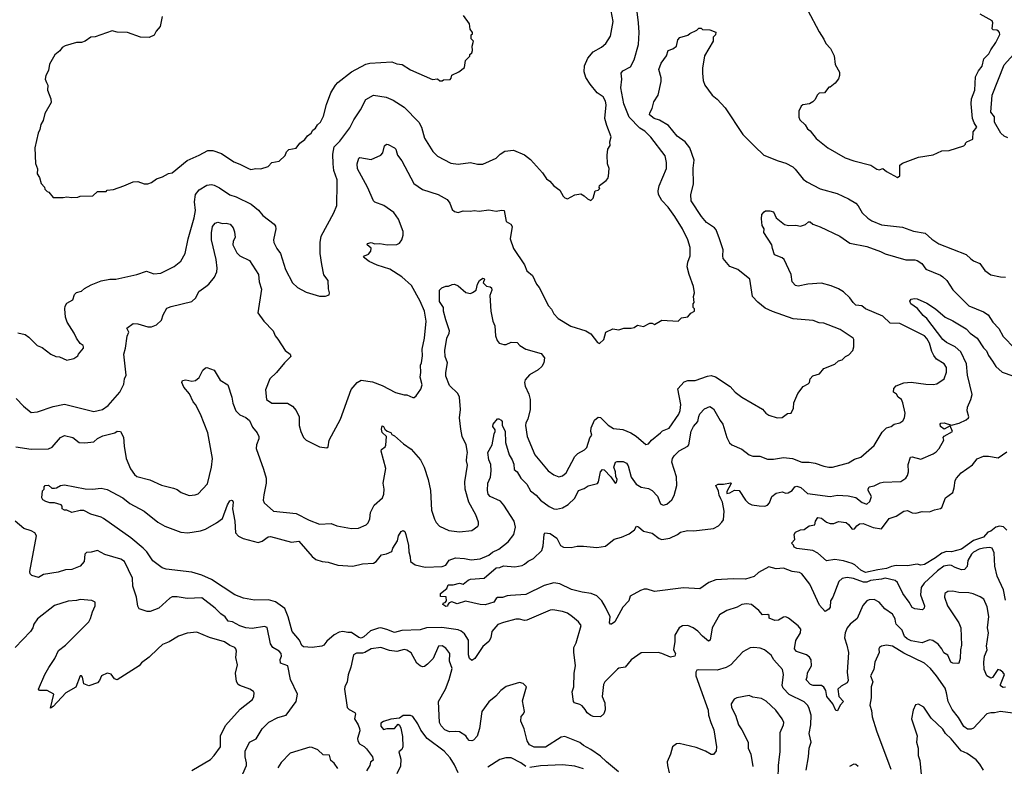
# Model space of a CAD drawing. Extents: x 1678759 to 1859541, y 384609 to 522867.
# Tile 440 of 466: x 1792141 to 1800165, y 498707 to 504790. Entities that reach past the tile are written whole.
import ezdxf

# ---------------------------------------------------------------- set-up
doc = ezdxf.new("R2010")
doc.units = 0

msp = doc.modelspace()

# ---------------------------------------------------------------- linework, layer by layer
at = {"layer": '0CON20XD'}
for points in [[(1792125, 502237.5), (1792185.5, 502225.5), (1792214.5, 502204.5), (1792284.2, 502134.2), (1792325, 502120), (1792395.9, 502065.9), (1792435, 502046.2), (1792465, 502042.5), (1792525, 502016.7), (1792581.7, 502028.3), (1792615, 502050), (1792620, 502065), (1792660, 502115), (1792660, 502125), (1792657.5, 502135), (1792635, 502152.5), (1792604.3, 502194.3), (1792585, 502236.7), (1792529.2, 502325), (1792515.8, 502365), (1792508.6, 502435), (1792510.6, 502455), (1792525, 502481.2), (1792575, 502508.8), (1792588.5, 502551.5), (1792603.9, 502566.1), (1792645, 502578.8), (1792670, 502600), (1792725, 502629.5), (1792805, 502663.3), (1792875, 502676.9), (1792925, 502675.6), (1793095.6, 502714.4), (1793175, 502740), (1793235, 502719.5), (1793292.5, 502725), (1793400.9, 502779.1), (1793455, 502821.2), (1793490, 502885), (1793514.6, 503005.4), (1793562.7, 503175), (1793573.1, 503235), (1793565.4, 503305), (1793574.5, 503365), (1793605, 503404.4), (1793665, 503442.5), (1793705, 503447.1), (1793725, 503441.1), (1793769.4, 503419.4), (1793852.4, 503362.4), (1793905, 503347.5), (1794026.8, 503286.8), (1794087.9, 503237.9), (1794122.9, 503195), (1794215, 503123.8), (1794225, 503107.5), (1794227.5, 503085), (1794208.6, 502995), (1794212.9, 502975), (1794237.1, 502925), (1794267.8, 502885), (1794308.6, 502755), (1794363.8, 502645), (1794405, 502607.5), (1794475, 502569.2), (1794585, 502538), (1794633.6, 502536.4), (1794663, 502547), (1794666.4, 502563.6), (1794656.4, 502596.4), (1794654, 502665), (1794620.3, 502710.3), (1794602.2, 502795), (1794590, 502885), (1794590, 502975), (1794596.9, 503025), (1794701.5, 503215), (1794726.5, 503275), (1794727.8, 503455), (1794727.8, 503485), (1794702.4, 503562.4), (1794694.7, 503615), (1794691.8, 503695), (1794704.5, 503755), (1794748.8, 503801.2), (1794830.7, 503909.3), (1794865, 503973.8), (1794919.4, 504055), (1794961.5, 504138.5), (1795025, 504174.2), (1795128.7, 504158.7), (1795185, 504134.2), (1795275, 504077.5), (1795393.6, 503953.6), (1795415.8, 503915), (1795441.4, 503825), (1795507.1, 503715), (1795545, 503677.1), (1795655, 503621.4), (1795715, 503611.4), (1795815, 503626), (1795872.7, 503612.7), (1795915, 503612.9), (1796025, 503662), (1796058, 503695), (1796095, 503719.2), (1796165.7, 503725.7), (1796255, 503688.8), (1796305, 503651.2), (1796403, 503543), (1796434.3, 503494.3), (1796461.2, 503475), (1796495, 503436.2), (1796541.7, 503401.7), (1796571.2, 503351.2), (1796585, 503338.8), (1796605, 503331.2), (1796665, 503362.5), (1796715, 503370), (1796742.5, 503355), (1796769.3, 503329.3), (1796795, 503317.5), (1796813.3, 503335), (1796830, 503395), (1796855, 503400), (1796870, 503415), (1796862.5, 503422.5), (1796865, 503440), (1796919.5, 503480.5), (1796934, 503496), (1796940, 503515), (1796946.2, 503576.2), (1796932.5, 503615), (1796927.5, 503685), (1796933.3, 503735), (1796952.5, 503765), (1796950, 503795), (1796962, 503835), (1796925, 503926.7), (1796909.4, 503985), (1796919.5, 504095), (1796915, 504126.2), (1796895, 504160), (1796846.2, 504195), (1796790, 504265), (1796755, 504317.5), (1796742, 504365), (1796744, 504415), (1796770, 504475), (1796815, 504528), (1796881.2, 504565), (1796918.8, 504595), (1796956, 504655), (1796978.1, 504775), (1796962.3, 504862.3)], [(1798560.7, 504870.7), (1798655, 504690), (1798695, 504630), (1798710, 504595), (1798747.5, 504555), (1798777.5, 504495), (1798787.5, 504425), (1798821.7, 504361.7), (1798822.5, 504335), (1798812.5, 504307.5), (1798786.4, 504273.6), (1798745, 504240), (1798735, 504240), (1798700, 504195), (1798655, 504190), (1798640, 504175), (1798625, 504140), (1798605, 504120), (1798577, 504103), (1798523, 504097), (1798510, 504085), (1798490, 504045), (1798490, 503995), (1798500, 503975), (1798543, 503933), (1798560.7, 503900.7), (1798583, 503883), (1798632.3, 503822.3), (1798726, 503746), (1798867.5, 503665), (1798939.5, 503639.5), (1799077.5, 503605), (1799125, 503571.4), (1799145, 503567.5), (1799175, 503576.7), (1799205, 503552.5), (1799295, 503503.3), (1799313.3, 503516.7), (1799313.3, 503605), (1799335, 503620), (1799465, 503670), (1799585, 503690), (1799655, 503720), (1799715, 503723.8), (1799835, 503762.5), (1799850, 503775), (1799850, 503785), (1799860, 503795), (1799907.5, 503815), (1799910, 503875), (1799941.2, 503915), (1799919.4, 503949.4), (1799906.7, 503985), (1799895.2, 504105), (1799898.8, 504145), (1799923.8, 504215), (1799929.5, 504325), (1799955, 504374.2), (1799985, 504411.2), (1799999.5, 504470.5), (1800039.8, 504510.2), (1800054.6, 504545.4), (1800097.1, 504605), (1800127.7, 504667.7), (1800126.2, 504685), (1800116.7, 504695), (1800103.1, 504703.1), (1800075, 504706.9), (1800065.7, 504715), (1800072.5, 504765), (1800065, 504780), (1799967.5, 504835)], [(1793302, 504815), (1793286.7, 504735), (1793253.7, 504696.3), (1793236.6, 504663.4), (1793195, 504643.8), (1793125, 504646.2), (1793020, 504685), (1792935, 504688.9), (1792895, 504700), (1792755, 504650.8), (1792722, 504648), (1792675, 504616), (1792645.8, 504604.2), (1792605, 504603.8), (1792513, 504577), (1792487, 504563), (1792467.5, 504535), (1792427, 504503), (1792383.9, 504426.1), (1792376.7, 504375), (1792353.3, 504335), (1792350, 504305), (1792359.3, 504279.3), (1792370, 504255), (1792368.8, 504215), (1792395.8, 504145), (1792398, 504115), (1792346.2, 504025), (1792332.3, 503967.7), (1792314, 503935), (1792306.2, 503895), (1792292, 503865), (1792263.8, 503745), (1792269.3, 503619.3), (1792286.2, 503575), (1792283.8, 503535), (1792303.3, 503505), (1792316.4, 503456.4), (1792342.5, 503425), (1792345, 503410), (1792365, 503390), (1792380, 503385), (1792415, 503340), (1792495, 503340), (1792525, 503347.5), (1792565, 503340)], [(1792565, 503340), (1792615, 503342.5), (1792635, 503352.5), (1792736.4, 503353.6), (1792775, 503390), (1792845, 503390), (1792855, 503400), (1792905, 503407.5), (1792990, 503435), (1793065, 503467.5), (1793105, 503472.5), (1793155, 503451.2), (1793185, 503452.5), (1793216.1, 503463.9), (1793256.4, 503493.6), (1793305, 503510), (1793354.1, 503535.9), (1793385, 503543.3), (1793505, 503642.5), (1793605, 503686), (1793675, 503724), (1793715, 503722.9), (1793785, 503700), (1793885, 503631.2), (1793935, 503613.8), (1794005, 503576.7), (1794025, 503570), (1794065, 503577.5), (1794106.4, 503573.6), (1794166.1, 503593.9), (1794195, 503627.5), (1794255, 503637.5), (1794305, 503682.5), (1794315, 503712.5), (1794335, 503732.5), (1794395, 503742.5), (1794425, 503782.5), (1794465, 503812.5), (1794487, 503843), (1794517.5, 503865), (1794530.7, 503889.3), (1794553, 503907), (1794567.5, 503932.5), (1794592.5, 503955), (1794615.7, 504004.3), (1794640.7, 504099.3), (1794676.8, 504193.2), (1794714.5, 504255.5), (1794735, 504278), (1794845.9, 504364.1), (1794962.7, 504427.3), (1794995, 504434.2), (1795175, 504445.8), (1795215, 504431.4), (1795257.5, 504425), (1795325, 504381.2), (1795505, 504302.5), (1795545, 504307.5), (1795565, 504292.5), (1795585, 504292.5), (1795595, 504300), (1795648.3, 504301.7), (1795657, 504313), (1795661.7, 504338.3), (1795720, 504365), (1795765, 504400), (1795773, 504457), (1795808.3, 504491.7), (1795810, 504505), (1795825, 504520), (1795831.7, 504538.3), (1795827.5, 504575), (1795840, 504615), (1795820, 504635), (1795820, 504665), (1795830, 504675), (1795830, 504685), (1795813, 504713), (1795807, 504757), (1795757.5, 504825)], [(1795214.4, 503704.4), (1795219.2, 503685), (1795255, 503638.8), (1795354.2, 503455), (1795425, 503406.7), (1795551.2, 503365), (1795624.3, 503324.3), (1795646, 503295), (1795665, 503243.3), (1795685, 503226.7), (1795715, 503218.8), (1795755, 503232), (1795815, 503230), (1795845, 503236), (1795885, 503229.2), (1795965, 503240), (1796025, 503230.8), (1796068.3, 503238.3), (1796090, 503235), (1796105.7, 503145.7), (1796143.1, 503123.1), (1796154.2, 503105), (1796138.8, 503005), (1796166.4, 502926.4), (1796255, 502792.5), (1796274.2, 502744.2), (1796320, 502705), (1796353.3, 502635), (1796375, 502607.5), (1796449.3, 502459.3), (1796475, 502432.5), (1796495, 502392.5), (1796530, 502355), (1796632.7, 502292.7), (1796755, 502256.2), (1796795, 502230), (1796850.7, 502160.7), (1796865, 502152.5), (1796902.5, 502185), (1796917, 502243), (1796975, 502270), (1797025, 502262.5), (1797063.9, 502276.1), (1797125, 502276), (1797147.7, 502282.3), (1797175, 502300), (1797225, 502290), (1797275, 502317.5), (1797295, 502317.5), (1797315, 502307.5), (1797375, 502342.5), (1797507, 502333), (1797535, 502360), (1797585, 502370), (1797610.7, 502399.3), (1797640, 502415), (1797640, 502435), (1797630, 502445), (1797630, 502475), (1797637.5, 502485), (1797632.5, 502535), (1797640, 502565), (1797632.5, 502615), (1797596, 502715), (1797581.2, 502775), (1797586.2, 502815), (1797606, 502865), (1797606, 502935), (1797585, 502997.5), (1797543.3, 503085), (1797479.4, 503185), (1797425, 503262), (1797375, 503318), (1797346.7, 503365), (1797344.4, 503395), (1797351.9, 503435), (1797413.2, 503576.8), (1797413.3, 503625), (1797400.9, 503680.9), (1797285, 503831.4), (1797235, 503881.1), (1797194.3, 503905), (1797107.8, 503995), (1797065.4, 504105), (1797039.5, 504235), (1797048.6, 504305), (1797042.5, 504355), (1797056.8, 504373.2), (1797118.6, 504405), (1797147.9, 504462.1), (1797183.2, 504586.8), (1797188.8, 504685), (1797184.5, 504765), (1797171.8, 504855)], [(1797844.5, 503004.5), (1797818, 503078), (1797802.5, 503095), (1797738.5, 503138.5), (1797697.6, 503187.6), (1797614.5, 503315), (1797610.8, 503365), (1797631.2, 503448.8), (1797628.9, 503581.1), (1797637.5, 503645), (1797601.5, 503745), (1797564.4, 503795), (1797499.6, 503839.6), (1797428.8, 503928.8), (1797355, 503971.5), (1797312.5, 503985), (1797274.3, 504015), (1797275, 504030), (1797296, 504065), (1797308.3, 504121.7), (1797344, 504175), (1797370, 504285), (1797370, 504315), (1797348.8, 504385), (1797368.8, 504435), (1797413.3, 504495), (1797425, 504540), (1797465, 504552.5), (1797492.5, 504575), (1797503.6, 504626.4), (1797520, 504645), (1797587, 504663), (1797603, 504677), (1797660, 504705), (1797675, 504720), (1797695, 504720), (1797705, 504710), (1797765, 504706.7), (1797815, 504687.5), (1797812.5, 504665), (1797793, 504647), (1797793.3, 504615), (1797720.8, 504495), (1797704.2, 504395), (1797704.2, 504355), (1797710.6, 504295), (1797725, 504256.7), (1797784, 504175), (1797825, 504142.9), (1797890.5, 504070.5), (1798035.4, 503855.4), (1798128.6, 503758.6), (1798206.2, 503685), (1798320.9, 503640.9), (1798385, 503621.5), (1798440.6, 503590.6), (1798462, 503572), (1798525, 503490), (1798555, 503467.5), (1798665, 503412.9), (1798803.6, 503373.6), (1798895, 503330), (1798954.1, 503294.1), (1798974.1, 503274.1), (1799008, 503215), (1799052.2, 503172.2), (1799085, 503151.4), (1799165, 503118.1), (1799335, 503100.6), (1799425, 503066.9), (1799519.7, 503049.7), (1799575, 503002.2), (1799631.2, 502965), (1799855, 502875.7), (1799892.4, 502842.4), (1799915, 502824), (1799965, 502803.8), (1800005, 502746.2), (1800055, 502710.8), (1800135, 502693.8), (1800175, 502692.5)], [(1800195, 503826.2), (1800165, 503840.5), (1800135.7, 503865.7), (1800086.2, 503955), (1800085, 503997.1), (1800055.3, 504035), (1800066.8, 504175), (1800165, 504422), (1800293.9, 504566.1)], [(1792112, 501705), (1792171.7, 501641.7), (1792235, 501590.8), (1792285, 501594.4), (1792415, 501637.5), (1792505, 501657.5), (1792745, 501598.1), (1792815, 501614.4), (1792863.1, 501646.9), (1792957.1, 501755), (1792989.7, 501820.3), (1792996.2, 501865), (1793009.2, 501895), (1792989.4, 502065), (1793003.1, 502115), (1793017.3, 502212.7), (1793030, 502245), (1793013.6, 502276.4), (1793065, 502313.8), (1793105, 502311.2), (1793185, 502286.2), (1793215, 502286.2), (1793255.9, 502304.1), (1793297.1, 502342.9), (1793309.2, 502385), (1793340.9, 502439.1), (1793375, 502454.2), (1793545, 502493.1), (1793575.7, 502525), (1793600.8, 502575), (1793657.1, 502615), (1793682.9, 502635), (1793729.2, 502690.8), (1793747.3, 502735), (1793749.6, 502765), (1793741.5, 502835), (1793704.5, 502995), (1793704.4, 503054.4), (1793712.9, 503105), (1793735, 503133.3), (1793755, 503140), (1793795, 503128.8), (1793825, 503131.2), (1793856.7, 503125), (1793882, 503095), (1793892.7, 503062.7), (1793896.9, 503015), (1793881.4, 502985), (1793877.5, 502955), (1793910.6, 502890.6), (1793935, 502867.1), (1794015, 502828), (1794087.5, 502715), (1794092, 502655), (1794112, 502595), (1794082.3, 502402.3), (1794131.2, 502335), (1794205.8, 502255.8), (1794223.3, 502215), (1794245.7, 502185.7), (1794305.9, 502095.9), (1794346.7, 502065), (1794350, 502045), (1794298.8, 501995), (1794235, 501916.7), (1794178.8, 501865), (1794144, 501775), (1794153.8, 501695), (1794195, 501666.2), (1794324.4, 501664.4), (1794365, 501640), (1794394.3, 501605), (1794418.6, 501555), (1794418.8, 501485), (1794431.2, 501435), (1794453.3, 501385), (1794475, 501363.3), (1794585, 501310), (1794645, 501302.5), (1794655, 501310), (1794663.3, 501365), (1794755.8, 501534.2), (1794842.2, 501777.8), (1794890, 501835), (1794925, 501852.7), (1795015, 501838.9), (1795095, 501810), (1795205, 501753.8), (1795275, 501732.5), (1795295, 501732.5), (1795345, 501712.5), (1795357, 501713), (1795372.5, 501725), (1795411.2, 501778.8), (1795421.2, 501815), (1795403.6, 501876.4), (1795410, 501915), (1795406.2, 501975), (1795416, 501995), (1795425, 502050), (1795421.9, 502105), (1795439.5, 502195), (1795453.6, 502335), (1795438.8, 502415), (1795405, 502497.5), (1795333.6, 502623.6), (1795256.7, 502695), (1795156.3, 502756.3), (1795055, 502789.4), (1794989.2, 502819.2), (1794942.5, 502855), (1794950, 502865), (1794985, 502880), (1795003.1, 502905), (1795005, 502927.5), (1794973.3, 502955), (1794975, 502967.5), (1795005, 502973.3), (1795035, 502963.8), (1795075, 502965.8), (1795135, 502955.7), (1795215, 502958), (1795235, 502968.8), (1795254, 502995), (1795265.5, 503034.5), (1795265.6, 503065), (1795229.4, 503165), (1795189.1, 503219.1), (1795110, 503275), (1795035, 503304), (1795024, 503315), (1794975.6, 503425), (1794894.4, 503575), (1794890, 503615), (1794905, 503662.5), (1794912.7, 503667.3), (1795005, 503651.2), (1795084, 503686), (1795100, 503705), (1795115, 503762.5), (1795130, 503775), (1795145, 503773.8), (1795195, 503746), (1795205.6, 503735), (1795214.4, 503704.4)], [(1800025.5, 500005.5), (1799998.9, 500068.9), (1799969.1, 500089.1), (1799912.4, 500112.4), (1799875, 500120), (1799795, 500123.3), (1799745, 500134.3), (1799705, 500130), (1799681.2, 500115), (1799677.5, 500085), (1799700.8, 500015), (1799795.4, 499875.4), (1799810.5, 499835), (1799817.5, 499695), (1799807.5, 499655), (1799804.2, 499585.8), (1799793.6, 499546.4), (1799786.1, 499543.9), (1799745, 499546.5), (1799728.1, 499555), (1799705, 499612.1), (1799672, 499632), (1799655.7, 499665), (1799625, 499701.4), (1799582.4, 499732.4), (1799555, 499736.9), (1799495, 499713.3), (1799405, 499728.6), (1799372.5, 499745), (1799351.6, 499765), (1799331.5, 499815), (1799284, 499864), (1799277.9, 499887.9), (1799275, 499910), (1799255, 499947.1), (1799190.5, 499990.5), (1799144.1, 500044.1), (1799105, 500065.8), (1799065, 500063.1), (1799044.5, 500055.5), (1799013, 500017), (1798965, 499910.8), (1798910, 499865), (1798885.8, 499835), (1798868.1, 499795), (1798863.1, 499755), (1798883.1, 499695), (1798894, 499634), (1798883.4, 499475), (1798893.1, 499405), (1798885, 499386), (1798835, 499360), (1798808, 499335), (1798817, 499277), (1798854, 499235), (1798827.5, 499205), (1798805, 499160), (1798791.7, 499161.7), (1798768.8, 499215), (1798720, 499275), (1798711.4, 499325), (1798695, 499350.8), (1798674.5, 499364.5), (1798606.9, 499366.9), (1798586.7, 499375), (1798550.5, 499410.5), (1798557.5, 499435), (1798561.3, 499468.7), (1798594.4, 499525), (1798590.6, 499575), (1798577, 499597), (1798553.8, 499615), (1798472.6, 499642.6), (1798454.4, 499665), (1798465, 499733.3), (1798504.2, 499795), (1798508, 499825), (1798485, 499851.2), (1798406.7, 499915), (1798385, 499926.2), (1798365, 499922.5), (1798325, 499897.1), (1798295, 499894.3), (1798250, 499915), (1798247.5, 499935), (1798237.5, 499945), (1798195, 499941.2), (1798165, 499977.1), (1798105, 500025.7), (1798065, 500030), (1798025, 500024.3), (1797986.7, 500005), (1797902.8, 499977.2), (1797845, 499940), (1797784.2, 499835), (1797766.7, 499735), (1797755, 499727.5), (1797705, 499766.7), (1797667.4, 499807.4), (1797628.8, 499835), (1797585, 499854.2), (1797542.3, 499852.3), (1797514.5, 499835.5), (1797478.9, 499775), (1797479.5, 499725), (1797470, 499655), (1797485.6, 499625), (1797480, 499605), (1797445, 499595.6), (1797375, 499626.7), (1797345, 499633.8), (1797205, 499631.2), (1797124.1, 499575.9), (1797075, 499516), (1797025, 499505.8), (1797012.1, 499497.9), (1796908.8, 499395), (1796897.5, 499375), (1796887.5, 499275), (1796910, 499225), (1796913.3, 499166.7), (1796902.5, 499135), (1796875, 499110), (1796815, 499113.8), (1796795, 499122), (1796765, 499143.3), (1796750.5, 499170.5), (1796725, 499198.8), (1796705, 499212), (1796662.5, 499225), (1796653.8, 499235), (1796644.5, 499314.5), (1796656.7, 499355), (1796659.4, 499465), (1796669.4, 499525), (1796658.3, 499638.3), (1796656.2, 499675), (1796675.5, 499714.5), (1796715.8, 499855), (1796694.4, 499884.4), (1796645.5, 499925.5), (1796604.4, 499954.4), (1796565, 499969.2), (1796485, 499981.4), (1796465, 499979.4), (1796275, 499898.5), (1796255, 499895.6), (1796215, 499906.5), (1796185, 499906.4), (1796085, 499880), (1796038.8, 499861.2), (1795988.6, 499805), (1795980, 499755), (1795964.2, 499725), (1795915, 499682.5), (1795850, 499585), (1795825, 499570), (1795806.2, 499585), (1795797.5, 499615), (1795798.9, 499735), (1795765.9, 499785.9), (1795738.8, 499808.8), (1795715, 499819.2), (1795582.4, 499837.6), (1795455.4, 499834.6), (1795405, 499818.9), (1795255, 499814.5), (1795195, 499797.9), (1795132.8, 499822.7), (1795085, 499834.7), (1795066.2, 499833.8), (1794998.9, 499811.1), (1794945, 499761.5), (1794925, 499752.5), (1794905, 499757.3), (1794845, 499796.9), (1794815, 499796.5), (1794773.6, 499806.4), (1794745, 499798.9), (1794702.9, 499777.1), (1794645, 499726.9), (1794619.1, 499695), (1794603.3, 499686.7), (1794525, 499674.7), (1794455, 499681.1), (1794441.2, 499691.2), (1794421.9, 499735), (1794362.2, 499805), (1794329.5, 499925), (1794302.9, 499992.9), (1794225, 500048.5), (1794167.9, 500062.1), (1794055, 500060.6), (1793965, 500077.1), (1793894.1, 500104.1), (1793705, 500228.5), (1793624.6, 500264.6), (1793545, 500288.5), (1793335.7, 500314.3), (1793303.3, 500325), (1793225, 500380), (1793176.9, 500455), (1793147.8, 500485), (1793047.9, 500567.9), (1792825.5, 500725.5), (1792805, 500736.9), (1792720.5, 500760.5), (1792665, 500792.5), (1792635, 500792.5), (1792565, 500776), (1792525, 500792.9), (1792505, 500794.3), (1792486.7, 500805), (1792486.4, 500826.4), (1792478.3, 500838.3), (1792425, 500853.3), (1792386.1, 500853.9), (1792353.3, 500865), (1792328.8, 500878.8), (1792321.2, 500895), (1792328.3, 500951.7), (1792340, 500965), (1792340, 500985), (1792350, 500995), (1792375, 500997.5), (1792403, 500973), (1792425, 500972.5), (1792440, 500975), (1792475, 500996.2), (1792505, 501000), (1792675, 500968.6), (1792735, 500965.8), (1792805, 500972.5), (1792855, 500962.5), (1792982, 500895), (1793039.1, 500849.1), (1793155, 500787.1), (1793266.8, 500696.8), (1793324.5, 500664.5), (1793455, 500615.6), (1793510.3, 500609.7), (1793615, 500624.5), (1793655, 500638.9), (1793745, 500691.1), (1793792.6, 500727.4), (1793835, 500836.7), (1793855, 500870), (1793866.1, 500876.1), (1793875, 500872.5), (1793879.5, 500859.5), (1793875.8, 500805), (1793894.5, 500705), (1793899.3, 500609.3), (1793925, 500581.9), (1793963.6, 500563.6), (1794085, 500529.4), (1794118.5, 500541.5), (1794165, 500575.5), (1794185, 500579.4), (1794355, 500533.1), (1794415, 500542), (1794525, 500415.8), (1794555, 500390.8), (1794605.8, 500375.8), (1794655, 500370), (1794735, 500345.7), (1794855, 500337.1), (1794935, 500356.5), (1795025, 500363.1), (1795045.5, 500374.5), (1795089.3, 500430.7), (1795129.3, 500439.3), (1795173.8, 500456.2), (1795181.1, 500485), (1795219.6, 500545), (1795227.1, 500585), (1795248.8, 500621.2), (1795265, 500628.8), (1795278.9, 500618.9), (1795288.9, 500595), (1795308.5, 500505), (1795312.1, 500455), (1795324.5, 500415), (1795327.1, 500375), (1795365, 500347.5), (1795445, 500329.5), (1795585, 500334.6), (1795613.1, 500346.9), (1795642.4, 500387.6), (1795693.8, 500406.2), (1795765, 500401.1), (1795819.7, 500389.7), (1795895, 500396.4), (1795965, 500427.8), (1795995, 500451.8), (1796045, 500477.5), (1796122.9, 500537.1), (1796168.6, 500595), (1796181.1, 500655), (1796170, 500705), (1796085.3, 500835.3), (1796058.1, 500868.1), (1795974.2, 500905), (1795958.6, 500925), (1795954.3, 500955), (1795955.6, 501014.4), (1795977.3, 501062.7), (1795984.6, 501115.4), (1795981.9, 501165), (1795964.2, 501205), (1795957.5, 501265), (1795992.3, 501325), (1796006.7, 501415), (1796016, 501435), (1796015, 501447.5), (1795996.7, 501475), (1795998.8, 501495), (1796035, 501536.7), (1796045, 501537.5), (1796065, 501527.5), (1796073.3, 501515), (1796073.3, 501485), (1796096.9, 501436.9), (1796101.2, 501345), (1796128.7, 501245), (1796154.4, 501205), (1796167.9, 501167.9), (1796170.8, 501125), (1796195, 501105.8), (1796225.7, 501055.7), (1796275, 501007.1), (1796305, 500950.6), (1796350, 500915), (1796385, 500875.6), (1796455, 500823.3), (1796495, 500805.6), (1796516.6, 500803.4), (1796564, 500814), (1796611.1, 500838.9), (1796665, 500891.9), (1796695.8, 500954.2), (1796740.2, 500969.8), (1796775, 500992.9), (1796849.1, 501010.9), (1796858.6, 501025), (1796874.2, 501105.8), (1796890, 501125), (1796905, 501123.3), (1796958.8, 501065), (1796993.6, 501013.6), (1797005, 501020), (1797009.2, 501045), (1796998.1, 501068.1), (1796995.5, 501105), (1796984.2, 501145), (1796996.2, 501183.8), (1797009.5, 501190.5), (1797060, 501190), (1797087.3, 501177.3), (1797100, 501155), (1797123.1, 501063.1), (1797165.4, 501005.4), (1797205, 500982.2), (1797265, 500969.4), (1797296.2, 500955), (1797338.3, 500908.3), (1797363.8, 500845), (1797384.3, 500834.3), (1797415, 500843.8), (1797437.9, 500862.1), (1797455, 500878.8), (1797475, 500913.3), (1797497.1, 500995), (1797495, 501066.7), (1797454.6, 501185), (1797461.8, 501215), (1797475, 501237.5), (1797515, 501278.2), (1797585, 501314.5), (1797594.5, 501325), (1797613.1, 501436.9), (1797633.1, 501475), (1797668.8, 501515), (1797675, 501557.5), (1797685, 501580), (1797720.9, 501619.1), (1797765, 501638), (1797795, 501620), (1797848.6, 501525), (1797872.5, 501495), (1797903.3, 501385), (1797925, 501342), (1797945, 501327.1), (1798025, 501292.2), (1798085, 501244.3), (1798115, 501234.3), (1798172.7, 501232.7), (1798235, 501209.4), (1798285, 501210), (1798365, 501223.1), (1798440, 501215), (1798515, 501185.6), (1798575, 501185.5), (1798625, 501177.8), (1798695, 501153.1), (1798735, 501143.1), (1798765, 501142.9), (1798895, 501180.8), (1798945, 501209.4), (1798995, 501226.9), (1799105, 501322), (1799169.4, 501430.6), (1799204.3, 501465), (1799243.4, 501476.6), (1799266.7, 501495), (1799315, 501505.7), (1799338.9, 501521.1), (1799351.9, 501545), (1799356.7, 501585), (1799338.6, 501668.6), (1799326.2, 501696.2), (1799300.8, 501715), (1799287.7, 501737.7), (1799263.3, 501755), (1799264.3, 501785), (1799285, 501807.1), (1799345, 501831.1), (1799405, 501836.5), (1799525, 501820), (1799585, 501818), (1799615.6, 501824.4), (1799675, 501863.8), (1799692.7, 501917.3), (1799694, 501955), (1799674.2, 501985), (1799613.1, 502025), (1799590.8, 502055), (1799575.7, 502085.7), (1799556.7, 502155), (1799535, 502193.8), (1799515, 502213.9), (1799315, 502315.5), (1799235, 502318.6), (1799175, 502373.5), (1799035, 502434.6), (1799005, 502458.2), (1798955.2, 502465.2), (1798932.5, 502485), (1798906.9, 502525), (1798855, 502572.2), (1798815, 502596.7), (1798755, 502621.9), (1798675, 502644.4), (1798565, 502635.6), (1798485, 502618), (1798464.3, 502624.3), (1798436.2, 502655), (1798428.8, 502715), (1798370, 502835), (1798355, 502849.2), (1798293.3, 502875), (1798275.8, 502925), (1798270, 502955), (1798206.7, 503055), (1798207.5, 503085), (1798193, 503113), (1798187, 503167), (1798188.3, 503201.7), (1798207, 503223), (1798218.3, 503231.7), (1798255, 503232.5), (1798283, 503223), (1798305, 503176.7), (1798375, 503121.2), (1798406.1, 503113.9), (1798465, 503116.2), (1798505, 503106.7), (1798545, 503122.5), (1798568.3, 503141.7), (1798581.7, 503141.7), (1798603.8, 503123.8), (1798665, 503103.3), (1798825.7, 503025.7), (1798905, 502968), (1799045, 502941.9), (1799155, 502902.5), (1799195, 502882), (1799362.1, 502832.1), (1799435, 502833.3), (1799455, 502828.2), (1799492.2, 502802.2), (1799525, 502758.6), (1799645, 502707.8), (1799663.9, 502693.9)], [(1792110.3, 501310.3), (1792235, 501292.2), (1792375, 501294.3), (1792405, 501307.5), (1792475, 501386), (1792505, 501403.3), (1792575, 501387.1), (1792625, 501346.2), (1792672.7, 501342.7), (1792745, 501350.8), (1792775, 501378), (1792819.3, 501400.7), (1792915.5, 501424.5), (1792935, 501437.5), (1792962.5, 501435), (1792988, 501388), (1792992.9, 501315), (1793010, 501215), (1793045, 501130), (1793076, 501085), (1793095, 501068), (1793201.3, 501041.3), (1793297.6, 500997.6), (1793395, 500973.3), (1793425, 500961.4), (1793458.3, 500938.3), (1793523, 500913), (1793572.3, 500917.7), (1793595, 500927.5), (1793671.2, 501008.8), (1793704.5, 501145), (1793713.6, 501215), (1793675.5, 501425), (1793615.6, 501575), (1793573.8, 501653.8), (1793555, 501676), (1793525, 501742.5), (1793479.2, 501795), (1793461.2, 501835), (1793469.3, 501850.7), (1793494.2, 501855.8), (1793545, 501844.3), (1793575, 501849.2), (1793604, 501875), (1793635, 501933.3), (1793655, 501953.3), (1793665, 501955.7), (1793725, 501933.8), (1793775, 501854), (1793838, 501815), (1793871.1, 501715), (1793877.8, 501665), (1793903, 501603), (1793935, 501571.4), (1793985, 501547.8), (1794014.4, 501525), (1794039.7, 501469.7), (1794075.8, 501425), (1794090, 501395), (1794089.2, 501375), (1794070, 501325), (1794069.5, 501295), (1794128.9, 501128.9), (1794148.6, 501055), (1794150.8, 501015), (1794130.8, 500919.2), (1794126.1, 500876.1), (1794133.3, 500855), (1794210, 500785), (1794395, 500765.5), (1794501.5, 500711.5), (1794585, 500681.1), (1794680, 500685), (1794727, 500667), (1794845.9, 500644.1), (1794902.7, 500647.3), (1794965, 500674.2), (1794979.7, 500690.3), (1794995, 500722.5), (1794999.2, 500775), (1795031.1, 500835), (1795096.5, 500893.5), (1795109.5, 500925), (1795111.1, 500965), (1795103.6, 501015), (1795125.8, 501134.2), (1795086.2, 501275), (1795090.8, 501289.2), (1795118.8, 501311.2), (1795125.5, 501324.5), (1795130, 501395), (1795095, 501427.5), (1795088.8, 501455), (1795095, 501480), (1795106.4, 501476.4), (1795117.5, 501455), (1795135, 501437.5), (1795165, 501427.5), (1795175, 501410), (1795195, 501400), (1795268, 501335), (1795331.1, 501291.1), (1795408.6, 501205), (1795438.6, 501145), (1795470, 501045), (1795488.6, 500955), (1795497.1, 500795), (1795521.2, 500721.2), (1795535, 500692.5), (1795563.6, 500663.6), (1795638.3, 500628.3), (1795725, 500618.6), (1795825, 500629.2), (1795875, 500663.3), (1795880, 500675), (1795881.2, 500695), (1795857.5, 500755), (1795800.3, 500860.3), (1795771.5, 500965), (1795768.1, 501025), (1795789.8, 501160.2), (1795782.3, 501195), (1795785, 501230), (1795791.1, 501265), (1795779.4, 501325), (1795747.3, 501395), (1795735.3, 501455), (1795726.2, 501545), (1795732.5, 501615), (1795725.6, 501715), (1795711.9, 501745), (1795645, 501810), (1795614.7, 501885), (1795613.2, 501915), (1795626.7, 501995), (1795608.9, 502045), (1795606.4, 502095), (1795622.5, 502195), (1795642.2, 502235), (1795644.5, 502255.5), (1795613.6, 502345), (1795595.8, 502414.2), (1795594.4, 502445), (1795562.5, 502495), (1795563.3, 502585), (1795580, 502605), (1795615, 502620), (1795635, 502617.5), (1795666.7, 502633.3), (1795685, 502633.8), (1795715, 502622), (1795778.1, 502568.1), (1795815, 502558.8), (1795832.5, 502567.5), (1795861.9, 502585), (1795871.2, 502635), (1795888.8, 502665), (1795915, 502683.3), (1795925, 502682.5), (1795930, 502675), (1795917.5, 502645), (1795945, 502620), (1795975, 502613.8), (1795985.6, 502605.6), (1795987.8, 502585), (1795973.1, 502543.1), (1795979.4, 502415), (1795995.6, 502335), (1796012.9, 502295), (1796017.5, 502215), (1796032, 502175), (1796048.8, 502155), (1796087.1, 502142.9), (1796105, 502144), (1796147.6, 502162.4), (1796195, 502159.4), (1796216.5, 502136.5), (1796264.6, 502104.6), (1796390.7, 502070.7), (1796417.5, 502035), (1796411.2, 501995), (1796396.7, 501965), (1796365, 501938), (1796295, 501896.7), (1796261.2, 501855), (1796256.2, 501835), (1796259.2, 501805), (1796289.1, 501739.1), (1796300.9, 501695), (1796302.2, 501615), (1796282.7, 501535), (1796264.6, 501505), (1796262.7, 501482.7), (1796275.7, 501395), (1796339.4, 501245), (1796448, 501115), (1796495, 501082), (1796535.8, 501065.8), (1796565, 501072.5), (1796595, 501098.6), (1796665, 501230.6), (1796690, 501255), (1796745, 501286.4), (1796762.5, 501305), (1796788.1, 501381.9), (1796802.9, 501405), (1796795.3, 501435), (1796798.5, 501465), (1796825, 501527.5), (1796855, 501550.8), (1796875, 501548.8), (1796937.2, 501487.2), (1796980.2, 501460.2), (1797055, 501452), (1797121.2, 501425), (1797166.3, 501396.3), (1797245, 501330), (1797265, 501334), (1797290.8, 501365), (1797362.5, 501425), (1797380.9, 501439.1), (1797435, 501461.4), (1797511.8, 501575), (1797523.1, 501605), (1797529.3, 501655), (1797505, 501782.5), (1797555, 501840), (1797585, 501851.2), (1797645, 501851.4), (1797745, 501886.9), (1797775, 501890), (1797810.5, 501880.5), (1797932, 501802), (1797972, 501755), (1798025, 501714), (1798195, 501616.7), (1798223, 501583), (1798245, 501566.7), (1798315, 501546.7), (1798355, 501550), (1798398.3, 501581.7), (1798427.5, 501585), (1798447.5, 501625), (1798450.7, 501669.3), (1798482.5, 501745), (1798525, 501802.5), (1798566.4, 501823.6), (1798577, 501833), (1798583.3, 501865), (1798605, 501887.5), (1798660, 501905), (1798695, 501947.5), (1798785, 501982.5), (1798815, 502010), (1798845, 502020), (1798870, 502045), (1798899.3, 502060.7), (1798930, 502095), (1798937.5, 502125), (1798937.5, 502185), (1798932.5, 502195), (1798826.1, 502266.1), (1798730, 502305), (1798695, 502316.2), (1798655, 502320), (1798608.3, 502338.3), (1798445, 502353.8), (1798275, 502412.9), (1798215, 502440), (1798157.3, 502487.3), (1798113.1, 502535), (1798091.2, 502675), (1797993.6, 502753.6), (1797928.5, 502778.5), (1797874.4, 502845), (1797870, 502865), (1797874.4, 502915), (1797844.5, 503004.5)], [(1799663.9, 502693.9), (1799696.9, 502665), (1799745, 502590), (1799875, 502458.9), (1799995, 502410.6), (1800034.2, 502385), (1800071.4, 502325), (1800121.4, 502275), (1800155, 502208.8), (1800250.9, 502110.9)], [(1800175, 500061.2), (1800157.5, 500145), (1800105.5, 500255), (1800088.3, 500338.3), (1800081.1, 500445), (1800065, 500484.2), (1800045, 500489.3), (1799995, 500484.7), (1799960.8, 500475), (1799915, 500450.9), (1799898.5, 500435), (1799867.5, 500385), (1799861.1, 500335), (1799839.3, 500310.7), (1799815, 500308.8), (1799765, 500326.1), (1799735, 500343.8), (1799715, 500347.1), (1799673.3, 500336.7), (1799619.5, 500300.5), (1799511.2, 500198.8), (1799487.7, 500165), (1799483.4, 500103.4), (1799514.5, 500015), (1799513.1, 499995), (1799498.3, 499981.7), (1799435, 499988.9), (1799415, 500000.8), (1799390, 500045), (1799337.7, 500115), (1799295, 500204.4), (1799275, 500221.5), (1799195, 500239.7), (1799165, 500230.6), (1799075, 500221.2), (1799045, 500207.7), (1799017.6, 500207.6), (1798935, 500237.5), (1798885.6, 500244.4), (1798842.8, 500237.2), (1798817.3, 500212.7), (1798766.4, 500085), (1798748.8, 500055), (1798745, 500002.5), (1798735, 499986.9), (1798705, 499967.5), (1798658.9, 500018.9), (1798580.2, 500190.2), (1798514, 500275), (1798495.5, 500285.5), (1798435, 500294.5), (1798365, 500322.7), (1798305, 500315.9), (1798245, 500332.3), (1798160.9, 500285), (1798127.4, 500252.6), (1798055, 500233.1), (1797955.3, 500234.7), (1797813.9, 500226.1), (1797758, 500205), (1797685, 500153.3), (1797549.7, 500160.3), (1797315, 500132.5), (1797255, 500150), (1797229.3, 500150.7), (1797199.3, 500140.7), (1797115, 500092.5), (1797105.8, 500054.2), (1797056.2, 500005), (1796991.2, 499885), (1796965, 499864.2), (1796955, 499864.3), (1796947.5, 499875), (1796952.5, 499925), (1796915.8, 500005), (1796885.5, 500055.5), (1796845, 500095.7), (1796797.5, 500115), (1796724.6, 500124.6), (1796636.9, 500146.9), (1796542.6, 500192.6), (1796495, 500201.5), (1796415, 500181.5), (1796265, 500106.7), (1796140.3, 500099.7), (1796115, 500097.1), (1796075, 500082), (1796035, 500083.3), (1796023.3, 500075), (1796005.4, 500044.6), (1795935, 500021.4), (1795894.5, 500024.5), (1795775, 500053.3), (1795705, 500031.2), (1795663.6, 500046.4), (1795641.7, 500038.3), (1795630, 500025), (1795628.3, 500011.7), (1795615, 500010), (1795590, 500025), (1795595, 500040), (1795608.3, 500041.7), (1795620, 500055), (1795617, 500087), (1795571.7, 500091.7), (1795570, 500115), (1795623, 500157), (1795632.5, 500185), (1795675, 500185.6), (1795725, 500199.2), (1795755, 500191.2), (1795795, 500224.2), (1795815, 500232.2), (1795925, 500241.2), (1796025, 500324), (1796055, 500327.8), (1796085, 500340.6), (1796177, 500333), (1796235, 500344.2), (1796255.5, 500354.5), (1796285, 500379.2), (1796328.6, 500401.4), (1796395.8, 500465), (1796407, 500503), (1796413.9, 500596.1), (1796421.2, 500608.8), (1796465, 500602.9), (1796518, 500565), (1796547, 500507), (1796572.1, 500492.1), (1796635, 500488.7), (1796685, 500500.7), (1796735, 500500.8), (1796845, 500488.8), (1796915, 500500.4), (1796985, 500558.9), (1797046.2, 500575), (1797107.6, 500602.4), (1797150.8, 500635), (1797166.4, 500663.6), (1797185, 500657.5), (1797225, 500623.3), (1797295, 500605.9), (1797352.4, 500562.4), (1797375, 500554.8), (1797440.6, 500565), (1797501.4, 500595), (1797525.9, 500614.1), (1797549.1, 500620.9), (1797585, 500627.3), (1797635, 500624.3), (1797795, 500644.6), (1797835, 500666.5), (1797864.4, 500695), (1797875.5, 500715), (1797883.3, 500785), (1797867.8, 500857.8), (1797854.4, 500885), (1797840.5, 500915), (1797835, 500950), (1797813.8, 500996.2), (1797834.2, 501005.8), (1797875.5, 501004.5), (1797935, 501016.2), (1797940, 501015), (1797937.5, 501005), (1797904.4, 500945), (1797905, 500930), (1797928.8, 500935), (1797965, 500957.5), (1798004.6, 500954.6), (1798055.7, 500875), (1798080.2, 500850.2), (1798107.8, 500837.8), (1798168.6, 500828.6), (1798212.2, 500827.8), (1798236, 500835), (1798251.4, 500855), (1798270, 500905), (1798305, 500932.9), (1798355, 500944.3), (1798385, 500933.5), (1798405, 500934.6), (1798435.2, 500954.8), (1798457, 500983), (1798475, 500988.9), (1798508.1, 500978.1), (1798560.3, 500930.3), (1798745, 500905.6), (1798805, 500916.2), (1798891.3, 500911.3), (1798955, 500897.5), (1799007.3, 500857.3), (1799045, 500843.8), (1799068.2, 500865), (1799081.5, 500905), (1799056, 500955), (1799054.3, 500965.7), (1799065, 500983.3), (1799105, 500992.5), (1799152.4, 501017.6), (1799176.8, 501023.2), (1799322.7, 501027.3), (1799362.5, 501055), (1799376.7, 501075), (1799384, 501105), (1799380.8, 501165), (1799400, 501225), (1799415, 501228), (1799485, 501210), (1799585, 501253.8), (1799610, 501270), (1799633.9, 501296.1), (1799672.5, 501365), (1799667.5, 501385), (1799673.6, 501396.4), (1799742, 501435), (1799725, 501480), (1799675, 501453.3), (1799646.4, 501476.4), (1799642.5, 501495), (1799647, 501503), (1799675, 501506), (1799735, 501487.5), (1799797.3, 501502.7), (1799855, 501530), (1799872.5, 501545), (1799876.7, 501555), (1799862.7, 501602.7), (1799864.3, 501634.3), (1799893.1, 501695), (1799902.7, 501735), (1799864.3, 501894.3), (1799855.7, 501985), (1799810.4, 502085), (1799765.2, 502125.2), (1799695, 502158.9), (1799665, 502185.5), (1799534.1, 502354.1), (1799505, 502379.4), (1799456.8, 502436.8), (1799404.3, 502475), (1799394.2, 502495.8), (1799405, 502512), (1799432.1, 502517.9), (1799455, 502515.5), (1799535, 502480.6), (1799603.5, 502433.5), (1799682.5, 502365), (1799745, 502337.3), (1799855, 502271.9), (1799887.5, 502235), (1799945, 502194.2), (1799995, 502117.5), (1800021.1, 502091.1), (1800036.2, 502055), (1800068.5, 502008.5), (1800095.5, 501965), (1800148, 501918), (1800235, 501887.1)], [(1800185, 500630.4), (1800159.4, 500659.4), (1800125, 500662.8), (1800095, 500655.2), (1800055, 500622.3), (1800030, 500615), (1799996.4, 500575), (1799915, 500546.6), (1799815, 500475.8), (1799735, 500455.3), (1799695, 500455.9), (1799655, 500442.5), (1799605, 500404.6), (1799515, 500352.1), (1799485, 500345.7), (1799455, 500353.8), (1799375, 500340), (1799285, 500342.5), (1799245, 500335.4), (1799205, 500317.4), (1799135, 500308.7), (1799035, 500286), (1798995, 500304.1), (1798948, 500348), (1798925, 500360.3), (1798855, 500381.9), (1798785, 500391.1), (1798715, 500382.5), (1798645, 500443.1), (1798605, 500466), (1798475, 500482.5), (1798453.6, 500493.6), (1798448.3, 500508.3), (1798430, 500525), (1798457.5, 500555), (1798452.5, 500595), (1798462.5, 500615), (1798505, 500633.3), (1798535, 500636.7), (1798575, 500666.7), (1798620, 500675), (1798627.5, 500705), (1798645.9, 500734.1), (1798675, 500729.4), (1798716.7, 500696.7), (1798745, 500685.4), (1798774.6, 500685.4), (1798815, 500701.9), (1798875, 500692.3), (1798895, 500677.7), (1798925, 500640.4), (1798945, 500643.1), (1798963.8, 500665), (1798985, 500682.7), (1799015, 500686.4), (1799095, 500653.5), (1799165, 500642.3), (1799225.6, 500725), (1799285, 500744.6), (1799345, 500786.3), (1799375, 500791.2), (1799415, 500773.2), (1799445, 500770.7), (1799495, 500783.3), (1799555, 500779.4), (1799595, 500796.3), (1799645, 500806.4), (1799655.3, 500815), (1799685, 500894), (1799745, 500939.2), (1799757.1, 500975), (1799764.1, 501035), (1799774.2, 501055), (1799812.2, 501097.8), (1799906.3, 501163.6), (1799945, 501212.9), (1799995.6, 501234.4), (1800035, 501233.8), (1800115, 501219.6), (1800185, 501268.4)], [(1793875, 499883.3), (1793840.2, 499890.2), (1793815, 499924.4), (1793779.2, 499949.2), (1793735, 499996.4), (1793625, 500079.2), (1793505, 500075.6), (1793425, 500088.1), (1793385, 500086.9), (1793363.6, 500076.4), (1793275, 499995.8), (1793205, 499969.2), (1793178.8, 499968.8), (1793115, 499990), (1793103.2, 500013.2), (1793092.5, 500085), (1793064.5, 500175), (1793060.5, 500240.5), (1792995.6, 500375), (1792965.3, 500395.3), (1792833.8, 500433.8), (1792776.4, 500466.4), (1792725, 500451.1), (1792685, 500450), (1792673.3, 500435), (1792665.4, 500375), (1792635, 500338.5), (1792605.7, 500325.7), (1792565, 500310), (1792515, 500308.5), (1792455, 500288), (1792335, 500271.1), (1792295, 500245.6), (1792240.8, 500260.8), (1792226.7, 500275), (1792223.8, 500293.8), (1792277.1, 500585), (1792265, 500608), (1792235, 500625.7), (1792175, 500645.6), (1792105, 500703.3)], [(1793545, 498672.1), (1793695, 498762.9), (1793725, 498794), (1793776.7, 498865), (1793776.7, 498955), (1793819.1, 499040.9), (1793937.4, 499172.6), (1794038.3, 499251.7), (1794050, 499275), (1794053.3, 499305), (1794047.7, 499317.7), (1794015.9, 499335.9), (1793935, 499366), (1793921.2, 499375), (1793907, 499397), (1793900.6, 499465), (1793915.7, 499535), (1793902, 499595), (1793907.5, 499645), (1793903.8, 499665), (1793895.5, 499675.5), (1793855, 499690.6), (1793810.2, 499720.2), (1793687.6, 499757.6), (1793585, 499799.2), (1793507, 499793), (1793435, 499767.1), (1793359.3, 499720.7), (1793305, 499700.4), (1793268, 499665), (1793195, 499596.5), (1793135, 499550.5), (1793115, 499526.3), (1792935, 499410.9), (1792915, 499418.6), (1792887.3, 499457.3), (1792855, 499465.3), (1792807, 499443), (1792791.4, 499405), (1792775, 499387.3), (1792705, 499362.2), (1792665, 499377.8), (1792652.3, 499432.3), (1792645, 499444.3), (1792635, 499445.6), (1792598.2, 499351.8), (1792517.5, 499305), (1792415, 499193.8), (1792391.7, 499181.7), (1792418.1, 499295), (1792365, 499324.5), (1792303.8, 499323.8), (1792293.3, 499335), (1792347.1, 499455), (1792379.1, 499510.9), (1792427.5, 499585), (1792458.3, 499651.7), (1792515, 499693.8), (1792703.3, 499885), (1792719.5, 499910.5), (1792733.6, 499966.4), (1792756.4, 500013.6), (1792757.5, 500045), (1792728.3, 500058.3), (1792635, 500066.2), (1792605, 500058), (1792535, 500052.5), (1792425, 500017.5), (1792285, 499908), (1792255.7, 499865), (1792248.6, 499835), (1792228.6, 499805), (1792105, 499674)], [(1800175, 499351.4), (1800155, 499349.2), (1800135, 499363.8), (1800133.8, 499375), (1800166.7, 499455), (1800152.5, 499475), (1800130.7, 499490.7), (1800112.5, 499495), (1800068.9, 499431.1), (1800055, 499424.3), (1800023.5, 499445), (1800002.1, 499495), (1799999.1, 499555), (1800004.4, 499605), (1800024.4, 499655), (1800020.6, 499685), (1800035.4, 499795), (1800028.9, 499835), (1800038, 499928), (1800025.5, 500005.5)], [(1793960.6, 498645), (1793989.2, 498715), (1793990, 498735), (1793977.8, 498785), (1793978.3, 498831.7), (1794013.1, 498905), (1794069.1, 498930.9), (1794117.7, 499012.3), (1794172.4, 499067.6), (1794245.5, 499104.5), (1794312.5, 499125), (1794394.3, 499235), (1794404.3, 499295), (1794347.5, 499415), (1794327.1, 499525), (1794266.3, 499546.3), (1794265, 499577.5), (1794274.5, 499605.5), (1794271.2, 499625), (1794255, 499644.5), (1794203.2, 499675), (1794184.1, 499705), (1794157, 499837), (1794135, 499845.6), (1794035, 499830.4), (1793985.3, 499835.3), (1793935, 499850.3), (1793875, 499883.3)], [(1797021.5, 498661.5), (1796922.5, 498742.5), (1796875, 498790), (1796794.2, 498844.2), (1796735, 498877.1), (1796705, 498901.5), (1796585, 498948.9), (1796555, 498944.3), (1796425, 498863.2), (1796335, 498863.1), (1796295, 498883.3), (1796276, 498916), (1796253.1, 499013.1), (1796224, 499075), (1796228, 499112), (1796246.7, 499135), (1796253.8, 499155), (1796238.3, 499241.7), (1796272.5, 499355), (1796245, 499382.5), (1796215, 499390), (1796105, 499356.7), (1796061.2, 499325), (1796020.6, 499279.4), (1795965, 499233.8), (1795908, 499155), (1795888.9, 499015), (1795868.5, 498951.5), (1795839.5, 498920.5), (1795825, 498914), (1795805, 498918), (1795789.2, 498935), (1795775.8, 498955), (1795725, 498987.5), (1795695, 498991.8), (1795645, 498987.8), (1795605, 499004.6), (1795575.9, 499035.9), (1795562.9, 499065), (1795555.5, 499235), (1795610, 499335), (1795641.1, 499415), (1795665.6, 499504.4), (1795643.5, 499565), (1795646.7, 499625), (1795615, 499670.8), (1795585, 499687.8), (1795553.8, 499685), (1795511.1, 499585), (1795465, 499539.1), (1795438.9, 499521.1), (1795425, 499518.8), (1795405, 499526.2), (1795378.7, 499548.7), (1795330.8, 499630.8), (1795295, 499653.3), (1795275, 499657.8), (1795215, 499642.2), (1795155, 499651.5), (1795085, 499675.4), (1795005, 499665.5), (1794953.8, 499635), (1794935, 499629.6), (1794885, 499630), (1794860.8, 499615), (1794840.6, 499515), (1794817.6, 499452.4), (1794810.7, 499395), (1794791.3, 499355), (1794788.6, 499335), (1794809.8, 499185), (1794825, 499169.8), (1794873.5, 499145), (1794877.9, 499135), (1794869, 499095), (1794899.6, 499045), (1794910.5, 499015), (1794912.2, 498995), (1794893.8, 498935), (1794896.1, 498915), (1794910.8, 498890.8), (1794948.7, 498868.7), (1794968.4, 498848.4), (1795016.8, 498785), (1795022.9, 498757.1), (1795000, 498740), (1794995.7, 498715), (1794968.3, 498671.7)], [(1798550.5, 498675), (1798568.9, 498785), (1798575.6, 498855), (1798591.1, 498905), (1798575.5, 498975), (1798589.5, 499045), (1798591.2, 499125), (1798572.2, 499185), (1798561.9, 499205), (1798533.3, 499233.3), (1798411.7, 499291.7), (1798363, 499343), (1798353.8, 499365), (1798364.5, 499455), (1798356.7, 499495), (1798286.5, 499575), (1798265, 499612), (1798210, 499655), (1798175, 499670.8), (1798125, 499675.8), (1798095, 499671.2), (1798035, 499638.8), (1797937.1, 499535), (1797897.3, 499512.7), (1797825, 499489.6), (1797675, 499494), (1797660.6, 499489.4), (1797650.8, 499475), (1797651.9, 499445), (1797690.3, 499339.7), (1797752.5, 499165), (1797754.4, 499125), (1797773.1, 499065), (1797798.6, 499005), (1797818.6, 498865), (1797817.3, 498832.7), (1797795.7, 498804.3), (1797775, 498802.9), (1797730.9, 498830.9), (1797655, 498860.5), (1797515, 498894.4), (1797495, 498889.4), (1797461.2, 498865), (1797446, 498805), (1797418.6, 498745), (1797420, 498715), (1797433.5, 498655)], [(1800275.9, 499135.9), (1800135, 499154.2), (1800085, 499142), (1800055, 499143.8), (1800023.3, 499135), (1799915, 499016.7), (1799895, 499009.1), (1799865, 499010.8), (1799835, 499032.7), (1799791.8, 499105), (1799739, 499169), (1799707.8, 499235), (1799694.7, 499304.7), (1799682.5, 499345), (1799613, 499443), (1799563.5, 499505), (1799515, 499548.1), (1799345, 499628.2), (1799255, 499685.6), (1799203.9, 499693.9), (1799165, 499685.6), (1799147.5, 499675), (1799141.4, 499665), (1799144, 499635), (1799110, 499555), (1799100.6, 499495), (1799074.5, 499445), (1799092.5, 499395), (1799080.8, 499355), (1799079.1, 499265), (1799070, 499205), (1799082.9, 499162.9), (1799088.9, 499111.1), (1799122.2, 498995), (1799225, 498726.7), (1799241.1, 498685)], [(1798323.3, 498605), (1798323.8, 498715), (1798332.9, 498785), (1798337.9, 498825), (1798337.4, 498982.6), (1798365.7, 499045), (1798367.1, 499065), (1798354.3, 499095), (1798304.2, 499165), (1798225, 499237.5), (1798185, 499260.8), (1798115, 499269.2), (1798085, 499283.3), (1797985, 499264.2), (1797963.3, 499255), (1797939.2, 499215), (1797941.5, 499185), (1797973.5, 499125), (1797998.2, 499045), (1798025.5, 499005), (1798077.1, 498905), (1798078.1, 498855), (1798099.4, 498805), (1798116.2, 498705)], [(1799995.9, 498675.9), (1799966.7, 498725), (1799935, 498760), (1799862.3, 498812.3), (1799813, 498833), (1799732, 498932), (1799685.5, 498975.5), (1799665, 499008.8), (1799568.6, 499098.6), (1799508.3, 499188.3), (1799465, 499212.5), (1799441.7, 499208.3), (1799423.3, 499165), (1799410, 499095), (1799454, 498955), (1799450.8, 498905), (1799462.5, 498855), (1799463.8, 498795), (1799477.1, 498755), (1799496.6, 498556.6)], [(1795715, 498653.8), (1795685, 498720), (1795650, 498775), (1795601.1, 498831.1), (1795462.9, 498935), (1795411.2, 499001.2), (1795384.6, 499054.6), (1795345, 499113.3), (1795325, 499121.2), (1795265, 499120), (1795235, 499100), (1795165, 499090), (1795105, 499072.5), (1795085, 499060), (1795084, 499035), (1795105, 499008), (1795135, 499015.8), (1795195, 499014.3), (1795225, 499050), (1795235, 499042.5), (1795247.4, 499017.4), (1795260.7, 498949.3), (1795264.4, 498865), (1795254.7, 498845.3), (1795230.9, 498825), (1795248.1, 498765), (1795245, 498707.5), (1795215.8, 498645)], [(1794735, 498688.6), (1794705, 498732), (1794675.5, 498755), (1794666.9, 498796.9), (1794615, 498801.9), (1794570.2, 498840.2), (1794525, 498861.5), (1794505, 498863.1), (1794345, 498814.2), (1794271.7, 498738.3), (1794245.6, 498695)], [(1796264.7, 498704.7), (1796225, 498735.5), (1796145, 498776.9), (1796102.7, 498777.3), (1796055, 498764), (1795955, 498699.2)], [(1796735, 498686.7), (1796665, 498708.1), (1796565, 498720), (1796385, 498711.8), (1796297.2, 498697.2)], [(1798972.9, 498705), (1798955, 498722.5), (1798940, 498725), (1798903.3, 498706.7)]]:
    msp.add_lwpolyline(points, dxfattribs=at)

doc.saveas('drawing.dxf')
